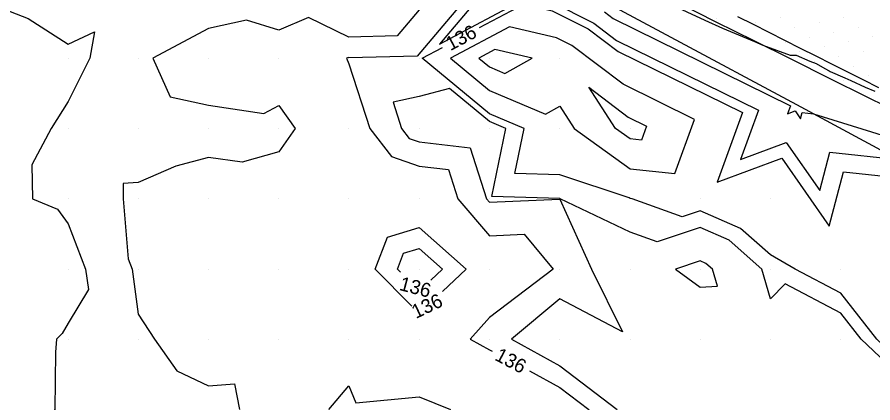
# Model space of a CAD drawing. Extents: x 2354170 to 2357230, y 866100 to 868290.
# Drawn here: x 2354392.7 to 2354514.6, y 867741 to 867795.9 of the extents above; entities that cross this region are included whole.
import ezdxf

# ---------------------------------------------------------------- set-up
doc = ezdxf.new("R2010")
doc.units = 0
for name, color, linetype in [('Default', 7, 'Continuous'), ('DTM Contours Minor', 7, 'Continuous'), ('DTM Contours Minor Text', 7, 'Continuous'), ('Exist DTM Breakline', 7, 'Continuous'), ('Exist DTM QL2 LIDAR Elevation Point', 7, 'Continuous'), ('Exist DTM Scan Elevation Point', 7, 'Continuous'), ('Exist Roads EOP', 7, 'Continuous'), ('PH Exist DTM Breakline', 7, 'Continuous')]:
    doc.layers.add(name, color=color, linetype=linetype)

msp = doc.modelspace()

# ---------------------------------------------------------------- linework, layer by layer
at = {"layer": 'Default'}
for points in [[(2354452.09, 867807.39), (2354459.33, 867801.81), (2354449.66, 867790.33), (2354439.96, 867790.08), (2354439.86, 867790.13), (2354439.6, 867790.02), (2354439.96, 867789.22), (2354442.91, 867780.02), (2354445.99, 867776.04), (2354449.96, 867774.67), (2354454.14, 867774.19), (2354455.48, 867770.02), (2354459.96, 867764.73), (2354464.9, 867764.96), (2354469.03, 867760.02), (2354459.96, 867753.1), (2354457.21, 867750.02), (2354459.96, 867748.52), (2354460.34, 867748.33)], [(2354453.62, 867801.28), (2354446.8, 867793.19), (2354439.96, 867793.01), (2354434.19, 867795.8), (2354429.96, 867794.02), (2354425.38, 867795.43), (2354419.96, 867794.25), (2354412.05, 867790.02), (2354414.48, 867784.53), (2354419.96, 867783.36), (2354427.82, 867782.16), (2354429.96, 867783.27), (2354432.31, 867780.02), (2354429.96, 867776.71), (2354424.74, 867775.25), (2354419.96, 867775.89), (2354415.31, 867774.67), (2354409.96, 867772.33), (2354407.79, 867772.19), (2354407.81, 867770.02), (2354408.51, 867761.47), (2354409.08, 867760.02), (2354409.96, 867753.61), (2354412.25, 867750.02), (2354415.46, 867745.52), (2354419.96, 867743.38), (2354423.65, 867743.7), (2354424.39, 867740.02)], [(2354458.56, 867794.37), (2354464.85, 867797.72), (2354468.88, 867796.78), (2354474.03, 867794.21), (2354478.3, 867790.99), (2354496, 867782.29), (2354492.38, 867772.36), (2354501.59, 867775.8), (2354508.34, 867766.1), (2354510.36, 867773.84), (2354524.19, 867772.36), (2354527.81, 867771.24)], [(2354485.52, 867797.82), (2354490.64, 867795.43), (2354493.14, 867794.28), (2354497.7, 867792.4), (2354498.89, 867791.87), (2354502.76, 867790.46), (2354503.64, 867790.43), (2354505.58, 867789.6), (2354506.47, 867789.27), (2354507.73, 867788.55), (2354508.33, 867788.22), (2354508.45, 867788.15), (2354510.58, 867787.21), (2354511.42, 867786.83), (2354513.43, 867785.91), (2354514.81, 867785.32)], [(2354389.96, 867797.31), (2354394.29, 867795.69), (2354399.96, 867792), (2354403.73, 867793.79), (2354403.07, 867790.02), (2354399.96, 867783.87), (2354397.54, 867780.02), (2354394.8, 867774.86), (2354394.88, 867770.02), (2354398.48, 867768.54), (2354399.96, 867766.44), (2354402.46, 867760.02), (2354402.86, 867757.12), (2354399.96, 867752.3), (2354399.12, 867750.86), (2354398.32, 867750.02), (2354398.15, 867748.21), (2354398.06, 867740.02), (2354393.99, 867734.04), (2354391.37, 867730.02)], [(2354476.34, 867796.6), (2354477.59, 867795.66), (2354502.83, 867783.26), (2354502.41, 867782.11), (2354503.48, 867782.51), (2354504.26, 867781.38), (2354504.49, 867782.28), (2354506.1, 867782.11), (2354523.39, 867776.76)], [(2354467.94, 867782.05), (2354469.97, 867783.19), (2354472.03, 867780.02), (2354479.97, 867774.3), (2354486.36, 867773.62), (2354489.17, 867781.32), (2354479.01, 867786.32), (2354471.71, 867791.82), (2354469.5, 867792.93), (2354462.79, 867794.48), (2354454.43, 867790.02), (2354459.96, 867785.44), (2354467.94, 867782.05)], [(2354525.51, 867741.93), (2354519.97, 867745.44), (2354515.1, 867750.02), (2354509.97, 867756.6), (2354503.5, 867760.02), (2354499.97, 867762.03), (2354495.71, 867765.77), (2354489.97, 867768.31), (2354487.39, 867767.45), (2354480.29, 867770.02), (2354479.97, 867770.05), (2354479.84, 867770.14), (2354469.97, 867773.43), (2354463.58, 867773.63), (2354464.89, 867780.02), (2354459.96, 867782.12), (2354450.4, 867790.02), (2354453.27, 867791.55)], [(2354466.02, 867790.02), (2354460.74, 867791.24), (2354458.45, 867790.02), (2354459.96, 867788.77), (2354462.14, 867787.84), (2354466.02, 867790.02)], [(2354474.1, 867785.88), (2354479.72, 867781.64), (2354482.34, 867780.36), (2354481.62, 867778.37), (2354479.97, 867778.54), (2354477.92, 867780.02), (2354474.1, 867785.88)], [(2354445.42, 867764.56), (2354449.96, 867765.94), (2354456.64, 867760.02), (2354453.26, 867756.83)], [(2354448.93, 867754.75), (2354443.67, 867760.02), (2354445.42, 867764.56)], [(2354490.78, 867760.83), (2354489.97, 867761.19), (2354486.46, 867760.02), (2354489.97, 867757.43), (2354492.42, 867757.57), (2354491.71, 867760.02), (2354490.78, 867760.83)], [(2354465.65, 867745.54), (2354469.97, 867743.17), (2354474.11, 867740.02), (2354477.86, 867732.12), (2354478.83, 867730.02), (2354479.97, 867725.31), (2354484.25, 867725.73), (2354489.97, 867726.5), (2354493.71, 867720.02), (2354499.97, 867713.63), (2354505.9, 867714.08), (2354509.97, 867711.52), (2354515.97, 867710.02), (2354519.97, 867707.82), (2354525.36, 867704.62), (2354529.97, 867701.62), (2354532.02, 867700.02), (2354539.97, 867693.19), (2354541.05, 867692.98)], [(2354437.1, 867740.02), (2354439.96, 867743.4), (2354440.92, 867740.98), (2354449.96, 867741.84), (2354454.42, 867740.02)]]:
    msp.add_lwpolyline(points, dxfattribs=at)
at = {"layer": 'DTM Contours Minor'}
for points in [[(2354450.73, 867810.08), (2354461.23, 867801.99), (2354452.85, 867792.04), (2354465.53, 867798.8), (2354468.68, 867798.07), (2354474.8, 867795.01), (2354478.06, 867792.55), (2354498.27, 867782.61), (2354495.72, 867775.61), (2354502.22, 867778.03), (2354506.98, 867771.19), (2354508.41, 867776.65), (2354518.16, 867775.61)], [(2354459.96, 867781.01), (2354454.26, 867785.72), (2354449.96, 867784.56), (2354446.24, 867783.75), (2354447.43, 867780.02), (2354448.54, 867778.59), (2354449.96, 867778.1), (2354457.21, 867777.27), (2354459.55, 867770.02), (2354459.96, 867769.53), (2354469.93, 867769.98), (2354469.97, 867769.94), (2354474.5, 867760.02), (2354478.9, 867751.08), (2354469.97, 867755.8), (2354463.1, 867750.02), (2354469.97, 867746.24), (2354478.15, 867740.02)], [(2354519.97, 867743.34), (2354512.87, 867750.02), (2354509.97, 867753.74), (2354502.08, 867757.91), (2354499.97, 867755.8), (2354498.74, 867760.02), (2354494.07, 867764.12), (2354489.97, 867765.94), (2354483.83, 867763.88), (2354479.97, 867765.28), (2354470.04, 867770.02), (2354469.97, 867770.04), (2354460.3, 867770.36), (2354462.29, 867780.02), (2354459.96, 867781.01)], [(2354447.73, 867762.26), (2354449.96, 867762.94), (2354453.25, 867760.02), (2354451.59, 867758.45)], [(2354447.3, 867759.58), (2354446.86, 867760.02), (2354447.73, 867762.26)]]:
    msp.add_lwpolyline(points, dxfattribs=at)
at = {"layer": 'Exist DTM Breakline'}
msp.add_lwpolyline([(2354515.42, 867785.8), (2354513.19, 867786.92), (2354510.96, 867788.05), (2354508.72, 867789.17), (2354506.49, 867790.3), (2354504.26, 867791.42), (2354502.03, 867792.55), (2354499.79, 867793.67), (2354497.56, 867794.8), (2354495.33, 867795.92)], dxfattribs=at)
at = {"layer": 'Exist DTM QL2 LIDAR Elevation Point'}
for p, q in [((2354399.96, 867790.02), (2354399.96, 867790.02)), ((2354409.96, 867790.02), (2354409.96, 867790.02)), ((2354419.96, 867790.02), (2354419.96, 867790.02)), ((2354429.96, 867790.02), (2354429.96, 867790.02)), ((2354439.96, 867790.02), (2354439.96, 867790.02)), ((2354449.96, 867790.02), (2354449.96, 867790.02)), ((2354459.96, 867790.02), (2354459.96, 867790.02)), ((2354469.97, 867790.02), (2354469.97, 867790.02)), ((2354399.96, 867780.02), (2354399.96, 867780.02)), ((2354409.96, 867780.02), (2354409.96, 867780.02)), ((2354419.96, 867780.02), (2354419.96, 867780.02)), ((2354429.96, 867780.02), (2354429.96, 867780.02)), ((2354439.96, 867780.02), (2354439.96, 867780.02)), ((2354449.96, 867780.02), (2354449.96, 867780.02)), ((2354459.96, 867780.02), (2354459.96, 867780.02)), ((2354469.97, 867780.02), (2354469.97, 867780.02)), ((2354479.97, 867780.02), (2354479.97, 867780.02)), ((2354399.96, 867770.02), (2354399.96, 867770.02)), ((2354409.96, 867770.02), (2354409.96, 867770.02)), ((2354419.96, 867770.02), (2354419.96, 867770.02)), ((2354429.96, 867770.02), (2354429.96, 867770.02)), ((2354439.96, 867770.02), (2354439.96, 867770.02)), ((2354449.96, 867770.02), (2354449.96, 867770.02)), ((2354459.96, 867770.02), (2354459.96, 867770.02)), ((2354469.97, 867770.02), (2354469.97, 867770.02)), ((2354479.97, 867770.02), (2354479.97, 867770.02)), ((2354489.97, 867770.02), (2354489.97, 867770.02)), ((2354499.97, 867770.02), (2354499.97, 867770.02)), ((2354399.96, 867760.02), (2354399.96, 867760.02)), ((2354409.96, 867760.02), (2354409.96, 867760.02)), ((2354419.96, 867760.02), (2354419.96, 867760.02)), ((2354429.96, 867760.02), (2354429.96, 867760.02)), ((2354439.96, 867760.02), (2354439.96, 867760.02)), ((2354449.96, 867760.02), (2354449.96, 867760.02)), ((2354459.96, 867760.02), (2354459.96, 867760.02)), ((2354469.97, 867760.02), (2354469.97, 867760.02)), ((2354479.97, 867760.02), (2354479.97, 867760.02)), ((2354489.97, 867760.02), (2354489.97, 867760.02)), ((2354499.97, 867760.02), (2354499.97, 867760.02)), ((2354509.97, 867760.02), (2354509.97, 867760.02)), ((2354399.96, 867750.02), (2354399.96, 867750.02)), ((2354409.96, 867750.02), (2354409.96, 867750.02)), ((2354419.96, 867750.02), (2354419.96, 867750.02)), ((2354429.96, 867750.02), (2354429.96, 867750.02)), ((2354439.96, 867750.02), (2354439.96, 867750.02)), ((2354449.96, 867750.02), (2354449.96, 867750.02)), ((2354459.96, 867750.02), (2354459.96, 867750.02)), ((2354469.97, 867750.02), (2354469.97, 867750.02)), ((2354479.97, 867750.02), (2354479.97, 867750.02)), ((2354489.97, 867750.02), (2354489.97, 867750.02)), ((2354499.97, 867750.02), (2354499.97, 867750.02)), ((2354509.97, 867750.02), (2354509.97, 867750.02))]:
    msp.add_line(p, q, dxfattribs=at)
at = {"layer": 'Exist DTM Scan Elevation Point'}
for p, q in [((2354492.34, 867795.73), (2354492.34, 867795.73)), ((2354501.35, 867795.76), (2354501.35, 867795.76)), ((2354510.36, 867795.8), (2354510.36, 867795.8)), ((2354497.89, 867795.06), (2354497.89, 867795.06)), ((2354503.44, 867794.38), (2354503.44, 867794.38)), ((2354506.9, 867795.09), (2354506.9, 867795.09)), ((2354512.45, 867794.42), (2354512.45, 867794.42)), ((2354499.97, 867793.68), (2354499.97, 867793.68)), ((2354505.52, 867793), (2354505.52, 867793)), ((2354508.99, 867793.71), (2354508.99, 867793.71)), ((2354514.53, 867793.04), (2354514.53, 867793.04)), ((2354502.06, 867792.3), (2354502.06, 867792.3)), ((2354507.61, 867791.63), (2354507.61, 867791.63)), ((2354511.07, 867792.33), (2354511.07, 867792.33)), ((2354504.14, 867790.92), (2354504.14, 867790.92)), ((2354513.16, 867790.95), (2354513.16, 867790.95)), ((2354506.23, 867789.54), (2354506.23, 867789.54)), ((2354509.69, 867790.25), (2354509.69, 867790.25)), ((2354508.31, 867788.16), (2354508.31, 867788.16)), ((2354511.78, 867788.87), (2354511.78, 867788.87)), ((2354510.4, 867786.78), (2354510.4, 867786.78)), ((2354513.86, 867787.49), (2354513.86, 867787.49))]:
    msp.add_line(p, q, dxfattribs=at)
at = {"layer": 'Exist Roads EOP'}
msp.add_lwpolyline([(2354519.13, 867781.82), (2354513.76, 867784.49), (2354508.38, 867787.15), (2354503.01, 867789.82), (2354497.63, 867792.49), (2354492.26, 867795.17), (2354486.9, 867797.86)], dxfattribs=at)
at = {"layer": 'PH Exist DTM Breakline'}
msp.add_lwpolyline([(2354545.36, 867764.9), (2354538.95, 867765.65), (2354529.51, 867769.49), (2354503.72, 867783.39), (2354467.95, 867802.61), (2354437.21, 867816.01), (2354413.98, 867828.14), (2354390.01, 867841.36), (2354375.71, 867850), (2354362.62, 867857.41), (2354349.89, 867863.65), (2354331.76, 867873.22), (2354302.78, 867887.25), (2354277.71, 867900.27)], dxfattribs=at)

# ---------------------------------------------------------------- texts
at = {"layer": 'Default'}
for rotation, p in [(28.0508, (2354454.4, 867791.02)), (25.5701, (2354449.48, 867752.9)), (332.2973, (2354460.57, 867747.15))]:
    msp.add_text('136', height=2, rotation=rotation, dxfattribs=at).set_placement(p)
at = {"layer": 'DTM Contours Minor Text'}
msp.add_text('136', height=2, rotation=345.1943, dxfattribs=at).set_placement((2354447, 867757.06))

doc.saveas('drawing.dxf')
